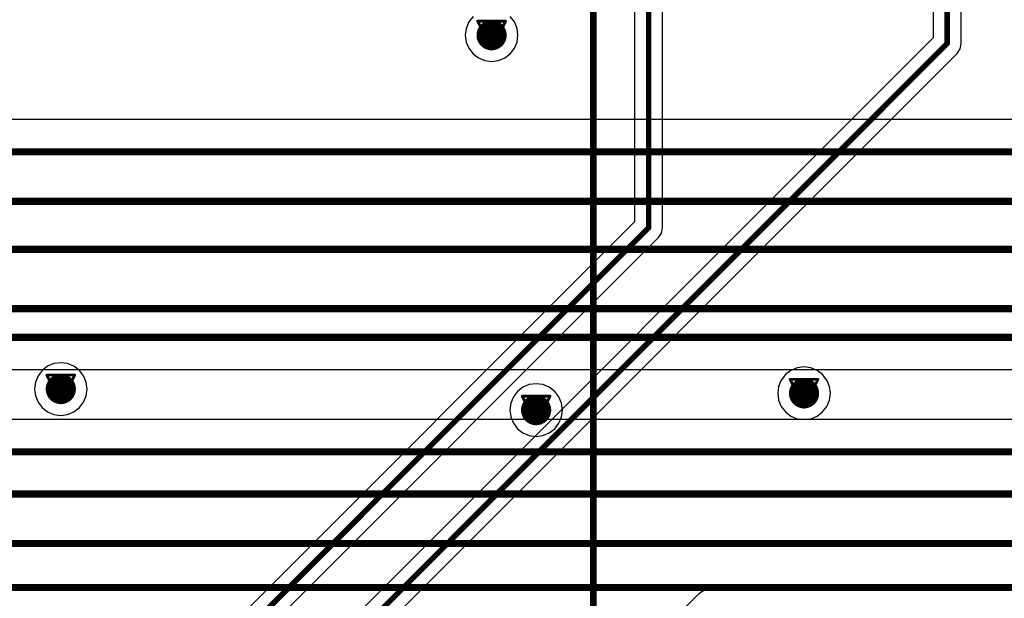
# Model space of a CAD drawing. Header units: millimetres. Extents: x 138 to 555, y 26 to 334.
# Tile 305 of 656: x 206 to 224, y 248 to 258. Entities that reach past the tile are written whole.
import ezdxf

# ---------------------------------------------------------------- set-up
doc = ezdxf.new("R2010")
doc.units = ezdxf.units.MM
for name, color, linetype in [('BottomLayer', 5, 'Continuous'), ('DrillDrawing', 1, 'Continuous'), ('Mechanical27', 56, 'Continuous'), ('MidLayer1', 16, 'Continuous'), ('MidLayer2', 76, 'Continuous'), ('MidLayer3', 90, 'Continuous'), ('MidLayer4', 156, 'Continuous'), ('MultiLayer', 9, 'Continuous'), ('TopLayer', 1, 'Continuous'), ('TopOverlay', 2, 'Continuous'), ('ViaHoleLayer', 16, 'Continuous')]:
    doc.layers.add(name, color=color, linetype=linetype)

# ---------------------------------------------------------------- blocks, each defined once
blk = doc.blocks.new('MOD_MB1263_943')
at = {"layer": 'Mechanical27', "const_width": 0.01}
blk.add_lwpolyline([(65, -8), (-55, -8)], dxfattribs=at)
at = {"layer": 'TopOverlay', "const_width": 0.12}
blk.add_lwpolyline([(65, -8), (-55, -8)], dxfattribs=at)

msp = doc.modelspace()

# ---------------------------------------------------------------- linework, layer by layer
at = {"layer": 'BottomLayer'}
for p, q in [((229.744, 256.37), (190.24, 256.37)), ((183.64, 251.82), (229.744, 251.82)), ((229.53, 250.913), (189.95, 250.913))]:
    msp.add_line(p, q, dxfattribs=at)
at = {"layer": 'BottomLayer', "const_width": 0.275}
for points in [[(214.83, 257.904, 1), (215.105, 257.904, 1)], [(206.99, 251.467, 1), (207.265, 251.467, 1)], [(220.516, 251.389, 1), (220.791, 251.389, 1)], [(215.64, 251.083, 1), (215.915, 251.083, 1)]]:
    msp.add_lwpolyline(points, format="xyb", close=True, dxfattribs=at)
at = {"layer": 'BottomLayer', "const_width": 0.13}
for points in [[(183.063, 255.782), (230.32, 255.782)], [(184.166, 254.882), (229.77, 254.882)], [(183.761, 254.007), (230.32, 254.007)], [(183.104, 252.928), (229.516, 252.928)], [(183.396, 252.407), (230.32, 252.407)], [(189.926, 250.325), (229.571, 250.325)], [(190.864, 249.556), (229.744, 249.556)], [(190.843, 248.657), (230.37, 248.657)], [(190.975, 247.857), (229.795, 247.857)]]:
    msp.add_lwpolyline(points, dxfattribs=at)
at = {"layer": 'DrillDrawing', "const_width": 0.0508}
for points in [[(214.714, 258.158), (215.222, 258.158)], [(214.714, 258.158), (214.968, 257.65)], [(214.815, 258.057), (215.12, 258.057)], [(214.815, 258.057), (214.968, 257.752)], [(214.968, 257.65), (215.222, 258.158)], [(214.968, 257.752), (215.12, 258.057)], [(206.873, 251.721), (207.381, 251.721)], [(206.873, 251.721), (207.127, 251.213)], [(206.975, 251.619), (207.28, 251.619)], [(206.975, 251.619), (207.127, 251.315)], [(207.127, 251.213), (207.381, 251.721)], [(207.127, 251.315), (207.28, 251.619)], [(220.399, 251.643), (220.907, 251.643)], [(220.399, 251.643), (220.653, 251.135)], [(220.653, 251.135), (220.907, 251.643)], [(220.501, 251.542), (220.805, 251.542)], [(220.501, 251.542), (220.653, 251.237)], [(220.653, 251.237), (220.805, 251.542)], [(215.524, 251.337), (216.032, 251.337)], [(215.524, 251.337), (215.778, 250.829)], [(215.625, 251.236), (215.93, 251.236)], [(215.625, 251.236), (215.778, 250.931)], [(215.778, 250.829), (216.032, 251.337)], [(215.778, 250.931), (215.93, 251.236)]]:
    msp.add_lwpolyline(points, dxfattribs=at)
at = {"layer": 'DrillDrawing', "const_width": 0.0254}
for points in [[(214.701, 258.158, 1), (214.726, 258.158, 1)], [(214.701, 258.158, 1), (214.726, 258.158, 1)], [(214.803, 258.057, 1), (214.828, 258.057, 1)], [(214.803, 258.057, 1), (214.828, 258.057, 1)], [(215.107, 258.057, 1), (215.133, 258.057, 1)], [(215.107, 258.057, 1), (215.133, 258.057, 1)], [(215.209, 258.158, 1), (215.234, 258.158, 1)], [(215.209, 258.158, 1), (215.234, 258.158, 1)], [(214.955, 257.752, 1), (214.98, 257.752, 1)], [(214.955, 257.752, 1), (214.98, 257.752, 1)], [(214.955, 257.65, 1), (214.98, 257.65, 1)], [(214.955, 257.65, 1), (214.98, 257.65, 1)], [(206.861, 251.721, 1), (206.886, 251.721, 1)], [(206.861, 251.721, 1), (206.886, 251.721, 1)], [(206.962, 251.619, 1), (206.988, 251.619, 1)], [(206.962, 251.619, 1), (206.988, 251.619, 1)], [(207.267, 251.619, 1), (207.293, 251.619, 1)], [(207.267, 251.619, 1), (207.293, 251.619, 1)], [(207.369, 251.721, 1), (207.394, 251.721, 1)], [(207.369, 251.721, 1), (207.394, 251.721, 1)], [(220.386, 251.643, 1), (220.412, 251.643, 1)], [(220.386, 251.643, 1), (220.412, 251.643, 1)], [(220.894, 251.643, 1), (220.92, 251.643, 1)], [(220.894, 251.643, 1), (220.92, 251.643, 1)], [(220.488, 251.542, 1), (220.513, 251.542, 1)], [(220.488, 251.542, 1), (220.513, 251.542, 1)], [(220.793, 251.542, 1), (220.818, 251.542, 1)], [(220.793, 251.542, 1), (220.818, 251.542, 1)], [(207.115, 251.315, 1), (207.14, 251.315, 1)], [(207.115, 251.315, 1), (207.14, 251.315, 1)], [(207.115, 251.213, 1), (207.14, 251.213, 1)], [(207.115, 251.213, 1), (207.14, 251.213, 1)], [(215.511, 251.337, 1), (215.536, 251.337, 1)], [(215.511, 251.337, 1), (215.536, 251.337, 1)], [(215.613, 251.236, 1), (215.638, 251.236, 1)], [(215.613, 251.236, 1), (215.638, 251.236, 1)], [(215.917, 251.236, 1), (215.943, 251.236, 1)], [(215.917, 251.236, 1), (215.943, 251.236, 1)], [(216.019, 251.337, 1), (216.044, 251.337, 1)], [(216.019, 251.337, 1), (216.044, 251.337, 1)], [(220.64, 251.237, 1), (220.666, 251.237, 1)], [(220.64, 251.237, 1), (220.666, 251.237, 1)], [(220.64, 251.135, 1), (220.666, 251.135, 1)], [(220.64, 251.135, 1), (220.666, 251.135, 1)], [(215.765, 250.931, 1), (215.79, 250.931, 1)], [(215.765, 250.931, 1), (215.79, 250.931, 1)], [(215.765, 250.829, 1), (215.79, 250.829, 1)], [(215.765, 250.829, 1), (215.79, 250.829, 1)]]:
    msp.add_lwpolyline(points, format="xyb", close=True, dxfattribs=at)
at = {"layer": 'MidLayer1', "const_width": 0.275}
for points in [[(214.83, 257.904, 1), (215.105, 257.904, 1)], [(206.99, 251.467, 1), (207.265, 251.467, 1)], [(220.516, 251.389, 1), (220.791, 251.389, 1)], [(215.64, 251.083, 1), (215.915, 251.083, 1)]]:
    msp.add_lwpolyline(points, format="xyb", close=True, dxfattribs=at)
at = {"layer": 'MidLayer2', "const_width": 0.275}
for points in [[(214.83, 257.904, 1), (215.105, 257.904, 1)], [(206.99, 251.467, 1), (207.265, 251.467, 1)], [(220.516, 251.389, 1), (220.791, 251.389, 1)], [(215.64, 251.083, 1), (215.915, 251.083, 1)]]:
    msp.add_lwpolyline(points, format="xyb", close=True, dxfattribs=at)
at = {"layer": 'MidLayer3', "const_width": 0.275}
for points in [[(214.83, 257.904, 1), (215.105, 257.904, 1)], [(206.99, 251.467, 1), (207.265, 251.467, 1)], [(220.516, 251.389, 1), (220.791, 251.389, 1)], [(215.64, 251.083, 1), (215.915, 251.083, 1)]]:
    msp.add_lwpolyline(points, format="xyb", close=True, dxfattribs=at)
at = {"layer": 'MidLayer4'}
for p, q in [((214.629, 258.243), (214.553, 258.144)), ((215.383, 258.144), (215.306, 258.243)), ((214.505, 258.028), (214.489, 257.904)), ((214.553, 258.144), (214.505, 258.028)), ((215.43, 258.028), (215.383, 258.144)), ((215.447, 257.904), (215.43, 258.028)), ((214.489, 257.904), (214.505, 257.78)), ((215.43, 257.78), (215.447, 257.904)), ((214.505, 257.78), (214.553, 257.665)), ((215.383, 257.665), (215.43, 257.78)), ((214.553, 257.665), (214.629, 257.565)), ((214.629, 257.565), (214.728, 257.489)), ((214.728, 257.489), (214.844, 257.441)), ((215.092, 257.441), (215.207, 257.489)), ((215.207, 257.489), (215.306, 257.565)), ((215.306, 257.565), (215.383, 257.665)), ((214.844, 257.441), (214.968, 257.425)), ((214.968, 257.425), (215.092, 257.441)), ((207.127, 251.946), (207.003, 251.93)), ((207.251, 251.93), (207.127, 251.946)), ((206.789, 251.806), (206.713, 251.706)), ((206.888, 251.882), (206.789, 251.806)), ((207.003, 251.93), (206.888, 251.882)), ((207.367, 251.882), (207.251, 251.93)), ((207.466, 251.806), (207.367, 251.882)), ((207.542, 251.706), (207.466, 251.806)), ((220.414, 251.804), (220.314, 251.728)), ((220.529, 251.852), (220.414, 251.804)), ((220.653, 251.868), (220.529, 251.852)), ((220.777, 251.852), (220.653, 251.868)), ((220.893, 251.804), (220.777, 251.852)), ((220.992, 251.728), (220.893, 251.804)), ((206.665, 251.591), (206.648, 251.467)), ((206.713, 251.706), (206.665, 251.591)), ((207.59, 251.591), (207.542, 251.706)), ((207.607, 251.467), (207.59, 251.591)), ((220.238, 251.629), (220.19, 251.513)), ((220.314, 251.728), (220.238, 251.629)), ((221.068, 251.629), (220.992, 251.728)), ((221.116, 251.513), (221.068, 251.629)), ((206.648, 251.467), (206.665, 251.343)), ((207.59, 251.343), (207.607, 251.467)), ((215.439, 251.422), (215.363, 251.323)), ((215.538, 251.498), (215.439, 251.422)), ((215.654, 251.546), (215.538, 251.498)), ((215.778, 251.562), (215.654, 251.546)), ((215.902, 251.546), (215.778, 251.562)), ((216.017, 251.498), (215.902, 251.546)), ((216.116, 251.422), (216.017, 251.498)), ((216.193, 251.323), (216.116, 251.422)), ((220.19, 251.513), (220.174, 251.389)), ((221.132, 251.389), (221.116, 251.513)), ((206.665, 251.343), (206.713, 251.227)), ((206.713, 251.227), (206.789, 251.128)), ((207.466, 251.128), (207.542, 251.227)), ((207.542, 251.227), (207.59, 251.343)), ((215.363, 251.323), (215.315, 251.207)), ((216.24, 251.207), (216.193, 251.323)), ((220.174, 251.389), (220.19, 251.265)), ((220.19, 251.265), (220.238, 251.15)), ((221.068, 251.15), (221.116, 251.265)), ((221.116, 251.265), (221.132, 251.389)), ((206.789, 251.128), (206.888, 251.052)), ((206.888, 251.052), (207.003, 251.004)), ((207.251, 251.004), (207.367, 251.052)), ((207.367, 251.052), (207.466, 251.128)), ((215.315, 251.207), (215.299, 251.083)), ((215.299, 251.083), (215.315, 250.959)), ((216.257, 251.083), (216.24, 251.207)), ((216.24, 250.959), (216.257, 251.083)), ((220.238, 251.15), (220.314, 251.051)), ((220.314, 251.051), (220.414, 250.974)), ((220.893, 250.974), (220.992, 251.051)), ((220.992, 251.051), (221.068, 251.15)), ((207.003, 251.004), (207.127, 250.988)), ((207.127, 250.988), (207.251, 251.004)), ((215.315, 250.959), (215.363, 250.844)), ((216.193, 250.844), (216.24, 250.959)), ((220.414, 250.974), (220.529, 250.927)), ((220.529, 250.927), (220.653, 250.91)), ((220.653, 250.91), (220.777, 250.927)), ((220.777, 250.927), (220.893, 250.974)), ((215.363, 250.844), (215.439, 250.744)), ((215.439, 250.744), (215.538, 250.668)), ((216.017, 250.668), (216.116, 250.744)), ((216.116, 250.744), (216.193, 250.844)), ((215.538, 250.668), (215.654, 250.62)), ((215.654, 250.62), (215.778, 250.604)), ((215.778, 250.604), (215.902, 250.62)), ((215.902, 250.62), (216.017, 250.668))]:
    msp.add_line(p, q, dxfattribs=at)
at = {"layer": 'MidLayer4', "const_width": 0.275}
for points in [[(214.83, 257.904, 1), (215.105, 257.904, 1)], [(206.99, 251.467, 1), (207.265, 251.467, 1)], [(220.516, 251.389, 1), (220.791, 251.389, 1)], [(215.64, 251.083, 1), (215.915, 251.083, 1)]]:
    msp.add_lwpolyline(points, format="xyb", close=True, dxfattribs=at)
at = {"layer": 'MultiLayer', "const_width": 0.275}
for points in [[(214.83, 257.904, 1), (215.105, 257.904, 1)], [(206.99, 251.467, 1), (207.265, 251.467, 1)], [(220.516, 251.389, 1), (220.791, 251.389, 1)], [(215.64, 251.083, 1), (215.915, 251.083, 1)]]:
    msp.add_lwpolyline(points, format="xyb", close=True, dxfattribs=at)
at = {"layer": 'TopLayer'}
for p, q in [((217.57, 287.204), (217.57, 254.506)), ((218.08, 254.401), (218.08, 287.098)), ((223.004, 277.875), (223.004, 257.858)), ((223.514, 257.752), (223.514, 277.769)), ((223.004, 257.858), (206.731, 241.585)), ((223.494, 257.655), (223.514, 257.752)), ((207.166, 241.299), (223.439, 257.572)), ((223.439, 257.572), (223.494, 257.655)), ((217.57, 254.506), (205.828, 242.765)), ((218.005, 254.221), (218.06, 254.303)), ((218.06, 254.303), (218.08, 254.401)), ((206.103, 242.318), (218.005, 254.221)), ((218.921, 247.813), (218.823, 247.794)), ((227.881, 247.813), (218.921, 247.813)), ((218.741, 247.738), (207.781, 236.778)), ((218.823, 247.794), (218.741, 247.738))]:
    msp.add_line(p, q, dxfattribs=at)
at = {"layer": 'TopLayer', "const_width": 0.1}
for points in [[(217.825, 254.401), (217.825, 287.204)], [(223.259, 257.752), (223.259, 277.875)], [(206.911, 241.405), (223.259, 257.752)], [(205.848, 242.424), (217.825, 254.401)]]:
    msp.add_lwpolyline(points, dxfattribs=at)
at = {"layer": 'TopLayer'}
for points, const_width in [([(214.83, 257.904, 1), (215.105, 257.904, 1)], 0.275), ([(223.234, 257.752, 1), (223.284, 257.752, 1)], 0.05), ([(223.234, 257.752, 1), (223.284, 257.752, 1)], 0.05), ([(217.8, 254.401, 1), (217.85, 254.401, 1)], 0.05), ([(217.8, 254.401, 1), (217.85, 254.401, 1)], 0.05), ([(206.99, 251.467, 1), (207.265, 251.467, 1)], 0.275), ([(220.516, 251.389, 1), (220.791, 251.389, 1)], 0.275), ([(215.64, 251.083, 1), (215.915, 251.083, 1)], 0.275)]:
    msp.add_lwpolyline(points, format="xyb", close=True, dxfattribs=dict(at, const_width=const_width))
at = {"layer": 'ViaHoleLayer', "const_width": 0.15}
for points in [[(214.893, 257.904, 1), (215.043, 257.904, 1)], [(207.052, 251.467, 1), (207.202, 251.467, 1)], [(220.578, 251.389, 1), (220.728, 251.389, 1)], [(215.703, 251.083, 1), (215.853, 251.083, 1)]]:
    msp.add_lwpolyline(points, format="xyb", close=True, dxfattribs=at)

# ---------------------------------------------------------------- block references
at = {"rotation": 270}
msp.add_blockref('MOD_MB1263_943', (224.82, 225.507), dxfattribs=at)

doc.saveas('drawing.dxf')
